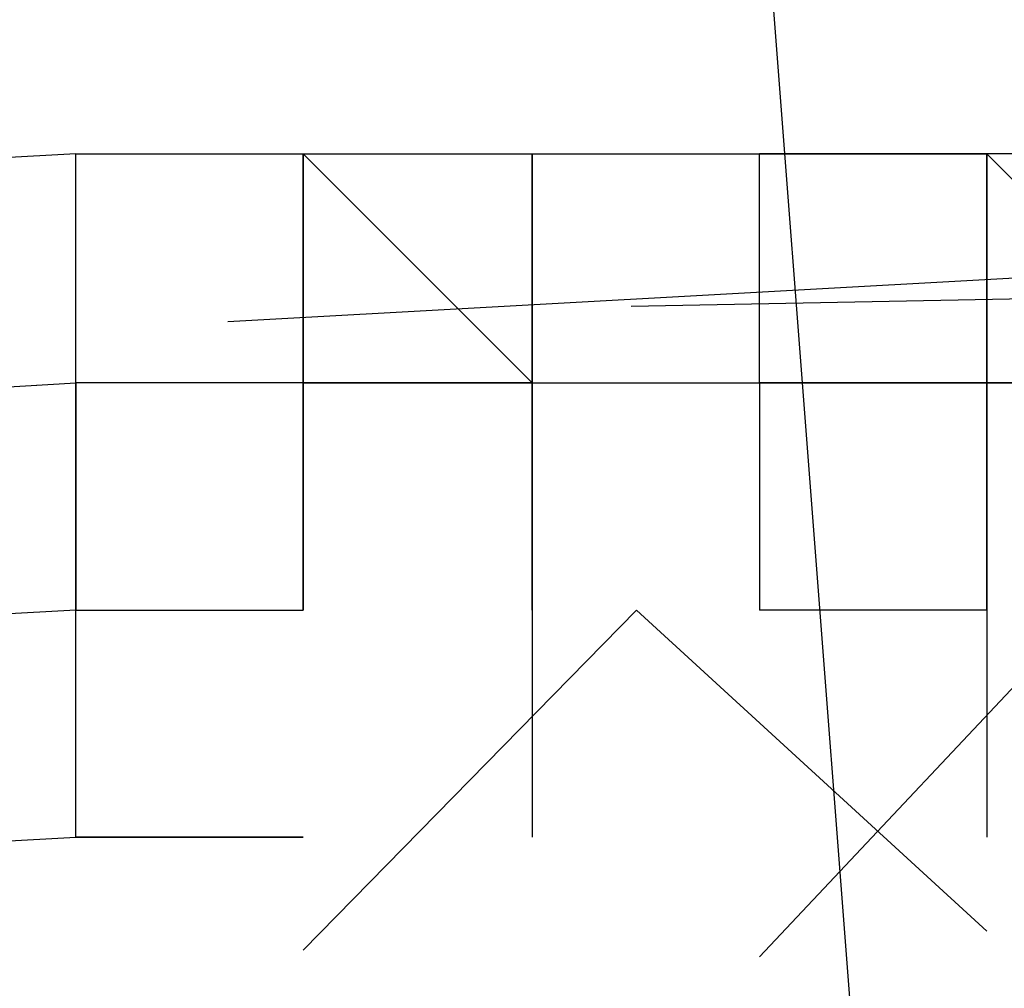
# Model space of a CAD drawing. Header units: feet. Extents: x -79 to 198, y -22 to 181.
# Tile 693 of 982: x 83.5967 to 83.6543, y 154.009 to 154.0657. Entities that reach past the tile are written whole.
import ezdxf

# ---------------------------------------------------------------- set-up
doc = ezdxf.new("R2010")
doc.units = ezdxf.units.FT
doc.layers.add('A-AREA-COMUN', color=252, linetype='CONTINUOUS')
doc.layers.add('A-LINEA', color=7, linetype='CONTINUOUS')

msp = doc.modelspace()

# ---------------------------------------------------------------- linework, layer by layer
at = {"layer": 'A-AREA-COMUN'}
msp.add_lwpolyline([(92.64, 126.5778), (92.64, 127.5733), (96.768, 144.9422), (90.56, 146.3822), (90.432, 147.5733), (90.72, 148.7289), (87.12, 149.6178), (87.12, 150.5778), (87.76, 153.1733), (87.36, 153.2089), (87.36, 153.9733), (83.648, 153.9733), (83.232, 159.3778), (88.608, 159.7689), (95.328, 159.7689), (101.84, 159.2889), (108.128, 158.3822), (115.968, 156.5689), (123.872, 153.9733)], dxfattribs=at)
at = {"layer": 'A-LINEA'}
for p, q in [((83.6, 154.0578), (83.6, 154.0578)), ((83.6, 154.0578), (83.6, 154.0578)), ((83.6, 154.0578), (83.6, 154.0578)), ((83.6, 154.0578), (83.6, 154.0578)), ((83.6, 154.0578), (83.6133, 154.0578)), ((83.6, 154.0578), (83.6, 154.0578)), ((83.6, 154.0578), (83.6, 154.0578)), ((83.6, 154.0578), (83.6, 154.0578)), ((83.6, 154.0578), (83.6, 154.0578)), ((83.6, 154.0578), (83.6133, 154.0578)), ((83.6133, 154.0578), (83.6133, 154.0578)), ((83.6133, 154.0578), (83.6133, 154.0578)), ((83.6133, 154.0578), (83.6133, 154.0578)), ((83.6133, 154.0578), (83.6133, 154.0578)), ((83.6133, 154.0578), (83.6133, 154.0578)), ((83.6133, 154.0444), (83.6133, 154.0578)), ((83.6133, 154.0578), (83.6133, 154.0578)), ((83.6133, 154.0578), (83.6133, 154.0578)), ((83.6133, 154.0578), (83.6133, 154.0578)), ((83.6133, 154.0578), (83.6133, 154.0578)), ((83.6133, 154.0578), (83.6133, 154.0578)), ((83.6133, 154.0578), (83.6133, 154.0444)), ((83.6133, 154.0578), (83.6133, 154.0578)), ((83.6133, 154.0578), (83.6267, 154.0578)), ((83.6133, 154.0578), (83.6133, 154.0444)), ((83.6133, 154.0578), (83.6133, 154.0578)), ((83.6133, 154.0578), (83.6133, 154.0578)), ((83.6133, 154.0578), (83.6133, 154.0444)), ((83.6133, 154.0578), (83.6133, 154.0578)), ((83.6133, 154.0578), (83.6133, 154.0578)), ((83.6133, 154.0578), (83.6133, 154.0578)), ((83.6133, 154.0578), (83.6133, 154.0578)), ((83.6133, 154.0578), (83.6133, 154.0578)), ((83.6133, 154.0578), (83.6133, 154.0578)), ((83.6133, 154.0578), (83.6133, 154.0578)), ((83.6133, 154.0444), (83.6133, 154.0578)), ((83.6133, 154.0578), (83.6133, 154.0578)), ((83.6133, 154.0578), (83.6133, 154.0578)), ((83.6133, 154.0578), (83.6133, 154.0578)), ((83.6133, 154.0578), (83.6133, 154.0578)), ((83.6133, 154.0578), (83.6133, 154.0578)), ((83.6133, 154.0444), (83.6133, 154.0578)), ((83.6133, 154.0578), (83.6133, 154.0578)), ((83.6133, 154.0578), (83.6133, 154.0578)), ((83.6133, 154.0578), (83.6133, 154.0578)), ((83.6133, 154.0578), (83.6133, 154.0578)), ((83.6133, 154.0578), (83.6133, 154.0578)), ((83.6133, 154.0578), (83.6133, 154.0444)), ((83.6133, 154.0578), (83.6133, 154.0578)), ((83.6133, 154.0578), (83.6267, 154.0578)), ((83.6133, 154.0578), (83.6133, 154.0444)), ((83.6133, 154.0578), (83.6133, 154.0578)), ((83.6133, 154.0578), (83.6133, 154.0578)), ((83.6133, 154.0578), (83.6133, 154.0444)), ((83.6133, 154.0578), (83.6133, 154.0578)), ((83.6133, 154.0578), (83.6133, 154.0578)), ((83.6133, 154.0578), (83.6133, 154.0578)), ((83.6133, 154.0578), (83.6133, 154.0578)), ((83.6133, 154.0578), (83.6133, 154.0578)), ((83.6133, 154.0578), (83.6133, 154.0578)), ((83.6133, 154.0578), (83.6133, 154.0578)), ((83.6133, 154.0444), (83.6133, 154.0578)), ((83.6267, 154.0444), (83.6267, 154.0578)), ((83.6267, 154.0578), (83.6267, 154.0578)), ((83.6267, 154.0578), (83.6267, 154.0578)), ((83.6267, 154.0578), (83.6267, 154.0578)), ((83.6267, 154.0578), (83.6267, 154.0578)), ((83.6267, 154.0578), (83.6267, 154.0578)), ((83.6267, 154.0578), (83.6267, 154.0578)), ((83.6267, 154.0578), (83.6267, 154.0578)), ((83.6267, 154.0444), (83.6267, 154.0578)), ((83.6267, 154.0578), (83.6267, 154.0578)), ((83.6267, 154.0578), (83.6267, 154.0578)), ((83.6267, 154.0444), (83.6267, 154.0578)), ((83.6267, 154.0444), (83.6267, 154.0578)), ((83.6267, 154.0578), (83.64, 154.0578)), ((83.6267, 154.0578), (83.6267, 154.0578)), ((83.6267, 154.0578), (83.6267, 154.0578)), ((83.6267, 154.0578), (83.6267, 154.0578)), ((83.6267, 154.0578), (83.6267, 154.0578)), ((83.6267, 154.0578), (83.6267, 154.0578)), ((83.6267, 154.0578), (83.6267, 154.0578)), ((83.6267, 154.0578), (83.6267, 154.0578)), ((83.6267, 154.0578), (83.6267, 154.0578)), ((83.6267, 154.0578), (83.64, 154.0578)), ((83.6267, 154.0578), (83.6267, 154.0578)), ((83.6267, 154.0578), (83.6267, 154.0578)), ((83.6267, 154.0578), (83.6267, 154.0578)), ((83.6267, 154.0578), (83.6267, 154.0578)), ((83.6267, 154.0578), (83.6267, 154.0578)), ((83.6267, 154.0578), (83.6267, 154.0578)), ((83.6267, 154.0578), (83.6267, 154.0578)), ((83.6267, 154.0578), (83.6267, 154.0578)), ((83.6267, 154.0578), (83.6267, 154.0578)), ((83.6267, 154.0578), (83.6267, 154.0578)), ((83.6267, 154.0578), (83.6267, 154.0578)), ((83.6267, 154.0578), (83.6267, 154.0578)), ((83.6267, 154.0578), (83.6267, 154.0444)), ((83.6267, 154.0578), (83.6267, 154.0578)), ((83.6267, 154.0578), (83.6267, 154.0578)), ((83.6267, 154.0578), (83.6267, 154.0578)), ((83.6267, 154.0578), (83.6267, 154.0578)), ((83.6267, 154.0444), (83.6267, 154.0578)), ((83.6267, 154.0578), (83.6267, 154.0578)), ((83.6267, 154.0578), (83.6267, 154.0578)), ((83.6267, 154.0578), (83.6267, 154.0578)), ((83.6267, 154.0578), (83.6267, 154.0578)), ((83.6267, 154.0578), (83.6267, 154.0578)), ((83.6267, 154.0578), (83.6267, 154.0578)), ((83.6267, 154.0578), (83.6267, 154.0578)), ((83.6267, 154.0444), (83.6267, 154.0578)), ((83.6267, 154.0578), (83.6267, 154.0578)), ((83.6267, 154.0578), (83.6267, 154.0578)), ((83.6267, 154.0444), (83.6267, 154.0578)), ((83.6267, 154.0444), (83.6267, 154.0578)), ((83.6267, 154.0578), (83.64, 154.0578)), ((83.6267, 154.0578), (83.6267, 154.0578)), ((83.6267, 154.0578), (83.6267, 154.0578)), ((83.6267, 154.0578), (83.6267, 154.0578)), ((83.6267, 154.0578), (83.6267, 154.0578)), ((83.6267, 154.0578), (83.6267, 154.0578)), ((83.6267, 154.0578), (83.6267, 154.0578)), ((83.6267, 154.0578), (83.6267, 154.0578)), ((83.6267, 154.0578), (83.6267, 154.0578)), ((83.6267, 154.0578), (83.64, 154.0578)), ((83.6267, 154.0578), (83.6267, 154.0578)), ((83.6267, 154.0578), (83.6267, 154.0578)), ((83.6267, 154.0578), (83.6267, 154.0578)), ((83.6267, 154.0578), (83.6267, 154.0578)), ((83.6267, 154.0578), (83.6267, 154.0578)), ((83.6267, 154.0578), (83.6267, 154.0578)), ((83.6267, 154.0578), (83.6267, 154.0578)), ((83.6267, 154.0578), (83.6267, 154.0578)), ((83.6267, 154.0578), (83.6267, 154.0578)), ((83.6267, 154.0578), (83.6267, 154.0578)), ((83.6267, 154.0578), (83.6267, 154.0578)), ((83.6267, 154.0578), (83.6267, 154.0578)), ((83.6267, 154.0578), (83.6267, 154.0444)), ((83.6267, 154.0578), (83.6267, 154.0578)), ((83.6267, 154.0578), (83.6267, 154.0578)), ((83.6267, 154.0578), (83.6267, 154.0578)), ((83.6267, 154.0578), (83.6267, 154.0578)), ((83.64, 154.0444), (83.64, 154.0578)), ((83.64, 154.0578), (83.64, 154.0578)), ((83.64, 154.0578), (83.64, 154.0578)), ((83.64, 154.0578), (83.64, 154.0578)), ((83.6533, 154.0578), (83.64, 154.0578)), ((83.64, 154.0578), (83.64, 154.0578)), ((83.64, 154.0578), (83.64, 154.0578)), ((83.64, 154.0578), (83.64, 154.0578)), ((83.64, 154.0578), (83.64, 154.0578)), ((83.64, 154.0578), (83.64, 154.0578)), ((83.64, 154.0444), (83.64, 154.0578)), ((83.64, 154.0578), (83.64, 154.0578)), ((83.64, 154.0578), (83.64, 154.0578)), ((83.64, 154.0578), (83.64, 154.0578)), ((83.64, 154.0578), (83.64, 154.0578)), ((83.64, 154.0578), (83.64, 154.0578)), ((83.64, 154.0578), (83.64, 154.0578)), ((83.64, 154.0578), (83.64, 154.0578)), ((83.64, 154.0578), (83.6533, 154.0578)), ((83.64, 154.0578), (83.64, 154.0578)), ((83.6533, 154.0578), (83.64, 154.0578)), ((83.64, 154.0444), (83.64, 154.0578)), ((83.64, 154.0578), (83.64, 154.0578)), ((83.64, 154.0578), (83.64, 154.0578)), ((83.64, 154.0578), (83.64, 154.0578)), ((83.6533, 154.0578), (83.64, 154.0578)), ((83.64, 154.0578), (83.64, 154.0578)), ((83.64, 154.0578), (83.64, 154.0578)), ((83.64, 154.0578), (83.64, 154.0578)), ((83.64, 154.0578), (83.64, 154.0578)), ((83.64, 154.0578), (83.64, 154.0578)), ((83.64, 154.0444), (83.64, 154.0578)), ((83.64, 154.0578), (83.64, 154.0578)), ((83.64, 154.0578), (83.64, 154.0578)), ((83.64, 154.0578), (83.64, 154.0578)), ((83.64, 154.0578), (83.64, 154.0578)), ((83.64, 154.0578), (83.64, 154.0578)), ((83.64, 154.0578), (83.64, 154.0578)), ((83.64, 154.0578), (83.64, 154.0578)), ((83.64, 154.0578), (83.6533, 154.0578)), ((83.64, 154.0578), (83.64, 154.0578)), ((83.6533, 154.0578), (83.64, 154.0578)), ((83.6667, 154.0578), (83.6533, 154.0578)), ((83.6533, 154.0578), (83.6533, 154.0578)), ((83.6533, 154.0578), (83.6533, 154.0578)), ((83.6667, 154.0578), (83.6533, 154.0578)), ((83.6533, 154.0578), (83.6533, 154.0578)), ((83.6533, 154.0578), (83.6533, 154.0578)), ((83.6533, 154.0578), (83.6533, 154.0578)), ((83.6533, 154.0578), (83.6533, 154.0578)), ((83.6533, 154.0578), (83.6533, 154.0578)), ((83.6533, 154.0578), (83.6533, 154.0578)), ((83.6533, 154.0578), (83.6533, 154.0578)), ((83.6533, 154.0578), (83.6533, 154.0578)), ((83.6533, 154.0578), (83.6533, 154.0578)), ((83.6533, 154.0578), (83.6533, 154.0578)), ((83.6533, 154.0578), (83.6533, 154.0578)), ((83.6533, 154.0578), (83.6533, 154.0578)), ((83.6533, 154.0578), (83.6533, 154.0578)), ((83.6533, 154.0578), (83.6533, 154.0444)), ((83.6533, 154.0578), (83.6533, 154.0578)), ((83.6533, 154.0578), (83.6533, 154.0578)), ((83.6533, 154.0444), (83.6533, 154.0578)), ((83.6533, 154.0578), (83.6533, 154.0578)), ((83.6533, 154.0578), (83.6533, 154.0578)), ((83.6533, 154.0578), (83.6533, 154.0578)), ((83.6533, 154.0578), (83.6533, 154.0578)), ((83.6533, 154.0444), (83.6533, 154.0578)), ((83.6533, 154.0578), (83.6533, 154.0578)), ((83.6533, 154.0578), (83.6533, 154.0578)), ((83.6533, 154.0578), (83.6533, 154.0578)), ((83.6533, 154.0578), (83.6533, 154.0578)), ((83.6533, 154.0444), (83.6533, 154.0578)), ((83.6533, 154.0578), (83.6533, 154.0578)), ((83.6533, 154.0578), (83.6533, 154.0578)), ((83.6533, 154.0578), (83.6533, 154.0578)), ((83.6533, 154.0578), (83.6533, 154.0578)), ((83.6533, 154.0444), (83.6533, 154.0578)), ((83.6533, 154.0444), (83.6533, 154.0578)), ((83.6533, 154.0578), (83.6533, 154.0578)), ((83.6533, 154.0578), (83.6533, 154.0578)), ((83.6533, 154.0578), (83.6533, 154.0578)), ((83.6533, 154.0578), (83.6533, 154.0578)), ((83.6533, 154.0578), (83.6533, 154.0578)), ((83.6533, 154.0578), (83.6533, 154.0578)), ((83.6667, 154.0578), (83.6533, 154.0578)), ((83.6533, 154.0578), (83.6533, 154.0578)), ((83.6533, 154.0578), (83.6533, 154.0578)), ((83.6667, 154.0578), (83.6533, 154.0578)), ((83.6533, 154.0578), (83.6533, 154.0578)), ((83.6533, 154.0578), (83.6533, 154.0578)), ((83.6533, 154.0578), (83.6533, 154.0578)), ((83.6533, 154.0578), (83.6533, 154.0578)), ((83.6533, 154.0578), (83.6533, 154.0578)), ((83.6533, 154.0578), (83.6533, 154.0578)), ((83.6533, 154.0578), (83.6533, 154.0578)), ((83.6533, 154.0578), (83.6533, 154.0578)), ((83.6533, 154.0578), (83.6533, 154.0578)), ((83.6533, 154.0578), (83.6533, 154.0578)), ((83.6533, 154.0578), (83.6533, 154.0578)), ((83.6533, 154.0578), (83.6533, 154.0578)), ((83.6533, 154.0578), (83.6533, 154.0578)), ((83.6533, 154.0578), (83.6533, 154.0444)), ((83.6533, 154.0578), (83.6533, 154.0578)), ((83.6533, 154.0578), (83.6533, 154.0578)), ((83.6533, 154.0444), (83.6533, 154.0578)), ((83.6533, 154.0578), (83.6533, 154.0578)), ((83.6533, 154.0578), (83.6533, 154.0578)), ((83.6533, 154.0578), (83.6533, 154.0578)), ((83.6533, 154.0578), (83.6533, 154.0578)), ((83.6533, 154.0444), (83.6533, 154.0578)), ((83.6533, 154.0578), (83.6533, 154.0578)), ((83.6533, 154.0578), (83.6533, 154.0578)), ((83.6533, 154.0578), (83.6533, 154.0578)), ((83.6533, 154.0578), (83.6533, 154.0578)), ((83.6533, 154.0444), (83.6533, 154.0578)), ((83.6533, 154.0578), (83.6533, 154.0578)), ((83.6533, 154.0578), (83.6533, 154.0578)), ((83.6533, 154.0578), (83.6533, 154.0578)), ((83.6533, 154.0578), (83.6533, 154.0578)), ((83.6533, 154.0444), (83.6533, 154.0578)), ((83.6533, 154.0444), (83.6533, 154.0578)), ((83.6533, 154.0578), (83.6533, 154.0578)), ((83.6533, 154.0578), (83.6533, 154.0578)), ((83.6533, 154.0578), (83.6533, 154.0578)), ((83.6533, 154.0578), (83.6533, 154.0578)), ((83.6533, 154.0578), (83.6533, 154.0578)), ((83.6533, 154.0578), (83.6533, 154.0578)), ((83.6089, 154.048), (83.6668, 154.0512)), ((83.6089, 154.048), (83.6668, 154.0512)), ((83.6325, 154.0489), (83.6905, 154.05)), ((83.6325, 154.0489), (83.6905, 154.05)), ((83.6, 154.0444), (83.6, 154.0444)), ((83.6, 154.0444), (83.6, 154.0444)), ((83.6, 154.0444), (83.6, 154.0444)), ((83.6, 154.0444), (83.6, 154.0444)), ((83.6, 154.0444), (83.6, 154.0444)), ((83.6, 154.0444), (83.6, 154.0444)), ((83.6, 154.0444), (83.6, 154.0311)), ((83.6, 154.0444), (83.6, 154.0444)), ((83.6133, 154.0444), (83.6, 154.0444)), ((83.6133, 154.0444), (83.6, 154.0444)), ((83.6, 154.0444), (83.6, 154.0444)), ((83.6133, 154.0444), (83.6, 154.0444)), ((83.6, 154.0444), (83.6, 154.0444)), ((83.6, 154.0444), (83.6, 154.0444)), ((83.6, 154.0444), (83.6, 154.0444)), ((83.6, 154.0444), (83.6, 154.0444)), ((83.6, 154.0444), (83.6, 154.0444)), ((83.6, 154.0444), (83.6, 154.0444)), ((83.6, 154.0444), (83.6, 154.0444)), ((83.6, 154.0444), (83.6, 154.0444)), ((83.6, 154.0444), (83.6, 154.0311)), ((83.6, 154.0444), (83.6, 154.0444)), ((83.6133, 154.0444), (83.6, 154.0444)), ((83.6133, 154.0444), (83.6, 154.0444)), ((83.6, 154.0444), (83.6, 154.0444)), ((83.6133, 154.0444), (83.6, 154.0444)), ((83.6, 154.0444), (83.6, 154.0444)), ((83.6, 154.0444), (83.6, 154.0444)), ((83.6133, 154.0444), (83.6133, 154.0444)), ((83.6133, 154.0444), (83.6133, 154.0444)), ((83.6133, 154.0444), (83.6267, 154.0444)), ((83.6133, 154.0444), (83.6267, 154.0444)), ((83.6133, 154.0444), (83.6267, 154.0444)), ((83.6133, 154.0444), (83.6133, 154.0444)), ((83.6133, 154.0444), (83.6133, 154.0444)), ((83.6133, 154.0444), (83.6133, 154.0444)), ((83.6133, 154.0444), (83.6133, 154.0444)), ((83.6133, 154.0444), (83.6133, 154.0444)), ((83.6133, 154.0444), (83.6133, 154.0444)), ((83.6133, 154.0444), (83.6133, 154.0444)), ((83.6133, 154.0444), (83.6133, 154.0444)), ((83.6133, 154.0444), (83.6133, 154.0444)), ((83.6133, 154.0444), (83.6133, 154.0444)), ((83.6133, 154.0444), (83.6133, 154.0444)), ((83.6133, 154.0444), (83.6133, 154.0444)), ((83.6133, 154.0311), (83.6133, 154.0444)), ((83.6133, 154.0444), (83.6133, 154.0444)), ((83.6133, 154.0444), (83.6133, 154.0444)), ((83.6133, 154.0444), (83.6133, 154.0444)), ((83.6133, 154.0444), (83.6133, 154.0444)), ((83.6133, 154.0444), (83.6133, 154.0444)), ((83.6133, 154.0444), (83.6133, 154.0444)), ((83.6133, 154.0444), (83.6133, 154.0444)), ((83.6133, 154.0444), (83.6133, 154.0444)), ((83.6267, 154.0444), (83.6133, 154.0444)), ((83.6133, 154.0444), (83.6133, 154.0311)), ((83.6133, 154.0444), (83.6133, 154.0444)), ((83.6133, 154.0444), (83.6133, 154.0444)), ((83.6133, 154.0444), (83.6133, 154.0444)), ((83.6133, 154.0444), (83.6267, 154.0444)), ((83.6133, 154.0444), (83.6267, 154.0444)), ((83.6133, 154.0444), (83.6267, 154.0444)), ((83.6133, 154.0444), (83.6133, 154.0444)), ((83.6133, 154.0444), (83.6133, 154.0444)), ((83.6133, 154.0444), (83.6133, 154.0444)), ((83.6133, 154.0444), (83.6133, 154.0444)), ((83.6133, 154.0444), (83.6133, 154.0444)), ((83.6133, 154.0444), (83.6133, 154.0444)), ((83.6133, 154.0444), (83.6133, 154.0444)), ((83.6133, 154.0444), (83.6133, 154.0444)), ((83.6133, 154.0444), (83.6133, 154.0444)), ((83.6133, 154.0444), (83.6133, 154.0444)), ((83.6133, 154.0444), (83.6133, 154.0444)), ((83.6133, 154.0444), (83.6133, 154.0444)), ((83.6133, 154.0311), (83.6133, 154.0444)), ((83.6133, 154.0444), (83.6133, 154.0444)), ((83.6133, 154.0444), (83.6133, 154.0444)), ((83.6133, 154.0444), (83.6133, 154.0444)), ((83.6133, 154.0444), (83.6133, 154.0444)), ((83.6133, 154.0444), (83.6133, 154.0444)), ((83.6133, 154.0444), (83.6133, 154.0444)), ((83.6133, 154.0444), (83.6133, 154.0444)), ((83.6133, 154.0444), (83.6133, 154.0444)), ((83.6267, 154.0444), (83.6133, 154.0444)), ((83.6133, 154.0444), (83.6133, 154.0311)), ((83.6133, 154.0444), (83.6133, 154.0444)), ((83.6267, 154.0444), (83.6267, 154.0444)), ((83.6267, 154.0444), (83.6267, 154.0444)), ((83.6267, 154.0444), (83.6267, 154.0444)), ((83.6267, 154.0444), (83.6267, 154.0444)), ((83.6267, 154.0444), (83.6267, 154.0444)), ((83.6267, 154.0444), (83.6267, 154.0444)), ((83.6267, 154.0444), (83.6267, 154.0444)), ((83.6267, 154.0444), (83.6267, 154.0311)), ((83.6267, 154.0444), (83.6267, 154.0444)), ((83.6267, 154.0444), (83.6267, 154.0444)), ((83.6267, 154.0444), (83.6267, 154.0444)), ((83.6267, 154.0444), (83.6267, 154.0444)), ((83.6267, 154.0444), (83.6267, 154.0444)), ((83.6267, 154.0444), (83.6267, 154.0444)), ((83.6267, 154.0444), (83.6267, 154.0444)), ((83.6267, 154.0444), (83.6267, 154.0444)), ((83.6267, 154.0444), (83.6267, 154.0444)), ((83.6267, 154.0444), (83.6267, 154.0311)), ((83.6267, 154.0444), (83.64, 154.0444)), ((83.6267, 154.0444), (83.64, 154.0444)), ((83.6267, 154.0311), (83.6267, 154.0444)), ((83.6267, 154.0444), (83.6267, 154.0444)), ((83.6267, 154.0444), (83.6267, 154.0444)), ((83.6267, 154.0444), (83.6267, 154.0444)), ((83.6267, 154.0444), (83.6267, 154.0444)), ((83.6267, 154.0444), (83.6267, 154.0444)), ((83.6267, 154.0444), (83.6267, 154.0444)), ((83.6267, 154.0444), (83.6267, 154.0444)), ((83.6267, 154.0444), (83.6267, 154.0444)), ((83.6267, 154.0444), (83.64, 154.0444)), ((83.6267, 154.0444), (83.6267, 154.0444)), ((83.6267, 154.0444), (83.64, 154.0444)), ((83.6267, 154.0444), (83.6267, 154.0444)), ((83.6267, 154.0444), (83.6267, 154.0311)), ((83.6267, 154.0444), (83.6267, 154.0444)), ((83.6267, 154.0444), (83.6267, 154.0444)), ((83.6267, 154.0444), (83.6267, 154.0311)), ((83.6267, 154.0444), (83.6267, 154.0444)), ((83.6267, 154.0444), (83.64, 154.0444)), ((83.6267, 154.0444), (83.6267, 154.0444)), ((83.6267, 154.0444), (83.6267, 154.0444)), ((83.6267, 154.0444), (83.6267, 154.0444)), ((83.6267, 154.0444), (83.64, 154.0444)), ((83.6267, 154.0444), (83.6267, 154.0444)), ((83.6267, 154.0444), (83.6267, 154.0444)), ((83.6267, 154.0444), (83.6267, 154.0444)), ((83.6267, 154.0444), (83.6267, 154.0444)), ((83.6267, 154.0444), (83.6267, 154.0444)), ((83.6267, 154.0444), (83.6267, 154.0444)), ((83.6267, 154.0444), (83.6267, 154.0444)), ((83.6267, 154.0444), (83.6267, 154.0444)), ((83.6267, 154.0311), (83.6267, 154.0444)), ((83.6267, 154.0444), (83.6267, 154.0444)), ((83.6267, 154.0444), (83.6267, 154.0444)), ((83.6267, 154.0444), (83.6267, 154.0444)), ((83.6267, 154.0444), (83.6267, 154.0444)), ((83.6267, 154.0444), (83.6267, 154.0444)), ((83.6267, 154.0444), (83.6267, 154.0444)), ((83.6267, 154.0444), (83.6267, 154.0444)), ((83.6267, 154.0444), (83.6267, 154.0311)), ((83.6267, 154.0444), (83.6267, 154.0444)), ((83.6267, 154.0444), (83.6267, 154.0444)), ((83.6267, 154.0444), (83.6267, 154.0444)), ((83.6267, 154.0444), (83.6267, 154.0444)), ((83.6267, 154.0444), (83.6267, 154.0444)), ((83.6267, 154.0444), (83.6267, 154.0444)), ((83.6267, 154.0444), (83.6267, 154.0444)), ((83.6267, 154.0444), (83.6267, 154.0444)), ((83.6267, 154.0444), (83.6267, 154.0444)), ((83.6267, 154.0444), (83.6267, 154.0311)), ((83.6267, 154.0444), (83.64, 154.0444)), ((83.6267, 154.0444), (83.64, 154.0444)), ((83.6267, 154.0311), (83.6267, 154.0444)), ((83.6267, 154.0444), (83.6267, 154.0444)), ((83.6267, 154.0444), (83.6267, 154.0444)), ((83.6267, 154.0444), (83.6267, 154.0444)), ((83.6267, 154.0444), (83.6267, 154.0444)), ((83.6267, 154.0444), (83.6267, 154.0444)), ((83.6267, 154.0444), (83.6267, 154.0444)), ((83.6267, 154.0444), (83.6267, 154.0444)), ((83.6267, 154.0444), (83.6267, 154.0444)), ((83.6267, 154.0444), (83.64, 154.0444)), ((83.6267, 154.0444), (83.6267, 154.0444)), ((83.6267, 154.0444), (83.64, 154.0444)), ((83.6267, 154.0444), (83.6267, 154.0444)), ((83.6267, 154.0444), (83.6267, 154.0311)), ((83.6267, 154.0444), (83.6267, 154.0444)), ((83.6267, 154.0444), (83.6267, 154.0444)), ((83.6267, 154.0444), (83.6267, 154.0311)), ((83.6267, 154.0444), (83.6267, 154.0444)), ((83.6267, 154.0444), (83.64, 154.0444)), ((83.6267, 154.0444), (83.6267, 154.0444)), ((83.6267, 154.0444), (83.6267, 154.0444)), ((83.6267, 154.0444), (83.6267, 154.0444)), ((83.6267, 154.0444), (83.64, 154.0444)), ((83.6267, 154.0444), (83.6267, 154.0444)), ((83.6267, 154.0444), (83.6267, 154.0444)), ((83.6267, 154.0444), (83.6267, 154.0444)), ((83.6267, 154.0444), (83.6267, 154.0444)), ((83.6267, 154.0444), (83.6267, 154.0444)), ((83.6267, 154.0444), (83.6267, 154.0444)), ((83.6267, 154.0444), (83.6267, 154.0444)), ((83.6267, 154.0444), (83.6267, 154.0444)), ((83.6267, 154.0311), (83.6267, 154.0444)), ((83.64, 154.0444), (83.64, 154.0444)), ((83.64, 154.0444), (83.64, 154.0444)), ((83.64, 154.0444), (83.64, 154.0444)), ((83.64, 154.0444), (83.64, 154.0444)), ((83.64, 154.0444), (83.64, 154.0444)), ((83.64, 154.0444), (83.64, 154.0444)), ((83.64, 154.0444), (83.64, 154.0444)), ((83.64, 154.0444), (83.64, 154.0444)), ((83.64, 154.0444), (83.64, 154.0444)), ((83.64, 154.0444), (83.64, 154.0444)), ((83.64, 154.0444), (83.64, 154.0311)), ((83.6533, 154.0444), (83.64, 154.0444)), ((83.64, 154.0444), (83.64, 154.0444)), ((83.64, 154.0444), (83.64, 154.0444)), ((83.64, 154.0444), (83.64, 154.0444)), ((83.6533, 154.0444), (83.64, 154.0444)), ((83.64, 154.0444), (83.64, 154.0444)), ((83.64, 154.0444), (83.64, 154.0444)), ((83.6533, 154.0444), (83.64, 154.0444)), ((83.64, 154.0444), (83.64, 154.0444)), ((83.64, 154.0444), (83.64, 154.0444)), ((83.64, 154.0444), (83.64, 154.0444)), ((83.64, 154.0444), (83.64, 154.0444)), ((83.64, 154.0444), (83.64, 154.0444)), ((83.64, 154.0444), (83.64, 154.0444)), ((83.64, 154.0444), (83.64, 154.0444)), ((83.64, 154.0444), (83.64, 154.0311)), ((83.6533, 154.0444), (83.64, 154.0444)), ((83.64, 154.0444), (83.64, 154.0444)), ((83.64, 154.0444), (83.64, 154.0444)), ((83.64, 154.0444), (83.64, 154.0444)), ((83.64, 154.0444), (83.64, 154.0444)), ((83.64, 154.0444), (83.64, 154.0444)), ((83.64, 154.0444), (83.64, 154.0444)), ((83.64, 154.0444), (83.64, 154.0444)), ((83.64, 154.0444), (83.64, 154.0444)), ((83.64, 154.0444), (83.64, 154.0444)), ((83.64, 154.0444), (83.64, 154.0444)), ((83.64, 154.0444), (83.64, 154.0444)), ((83.64, 154.0444), (83.64, 154.0444)), ((83.64, 154.0444), (83.64, 154.0444)), ((83.64, 154.0444), (83.64, 154.0444)), ((83.64, 154.0444), (83.64, 154.0444)), ((83.64, 154.0444), (83.64, 154.0444)), ((83.64, 154.0444), (83.64, 154.0444)), ((83.64, 154.0444), (83.64, 154.0311)), ((83.64, 154.0444), (83.64, 154.0444)), ((83.64, 154.0444), (83.64, 154.0444)), ((83.64, 154.0444), (83.64, 154.0444)), ((83.64, 154.0444), (83.64, 154.0444)), ((83.64, 154.0444), (83.64, 154.0444)), ((83.64, 154.0444), (83.64, 154.0444)), ((83.64, 154.0444), (83.64, 154.0444)), ((83.64, 154.0444), (83.64, 154.0444)), ((83.64, 154.0444), (83.64, 154.0444)), ((83.64, 154.0444), (83.64, 154.0444)), ((83.64, 154.0444), (83.64, 154.0444)), ((83.64, 154.0444), (83.64, 154.0444)), ((83.64, 154.0444), (83.64, 154.0311)), ((83.64, 154.0444), (83.6533, 154.0444)), ((83.6533, 154.0444), (83.64, 154.0444)), ((83.64, 154.0444), (83.64, 154.0444)), ((83.64, 154.0444), (83.64, 154.0444)), ((83.64, 154.0444), (83.64, 154.0444)), ((83.6533, 154.0444), (83.64, 154.0444)), ((83.64, 154.0444), (83.64, 154.0444)), ((83.64, 154.0444), (83.64, 154.0444)), ((83.64, 154.0444), (83.64, 154.0444)), ((83.64, 154.0444), (83.64, 154.0444)), ((83.64, 154.0444), (83.64, 154.0444)), ((83.64, 154.0444), (83.64, 154.0444)), ((83.64, 154.0444), (83.64, 154.0444)), ((83.64, 154.0444), (83.64, 154.0444)), ((83.64, 154.0444), (83.64, 154.0444)), ((83.64, 154.0444), (83.64, 154.0444)), ((83.64, 154.0444), (83.64, 154.0444)), ((83.64, 154.0444), (83.64, 154.0444)), ((83.64, 154.0444), (83.64, 154.0444)), ((83.64, 154.0444), (83.64, 154.0311)), ((83.6533, 154.0444), (83.64, 154.0444)), ((83.64, 154.0444), (83.64, 154.0444)), ((83.64, 154.0444), (83.64, 154.0444)), ((83.64, 154.0444), (83.64, 154.0444)), ((83.6533, 154.0444), (83.64, 154.0444)), ((83.64, 154.0444), (83.64, 154.0444)), ((83.64, 154.0444), (83.64, 154.0444)), ((83.6533, 154.0444), (83.64, 154.0444)), ((83.64, 154.0444), (83.64, 154.0444)), ((83.64, 154.0444), (83.64, 154.0444)), ((83.64, 154.0444), (83.64, 154.0444)), ((83.64, 154.0444), (83.64, 154.0444)), ((83.64, 154.0444), (83.64, 154.0444)), ((83.64, 154.0444), (83.64, 154.0444)), ((83.64, 154.0444), (83.64, 154.0444)), ((83.64, 154.0444), (83.64, 154.0311)), ((83.6533, 154.0444), (83.64, 154.0444)), ((83.64, 154.0444), (83.64, 154.0444)), ((83.64, 154.0444), (83.64, 154.0444)), ((83.64, 154.0444), (83.64, 154.0444)), ((83.64, 154.0444), (83.64, 154.0444)), ((83.64, 154.0444), (83.64, 154.0444)), ((83.64, 154.0444), (83.64, 154.0444)), ((83.64, 154.0444), (83.64, 154.0444)), ((83.64, 154.0444), (83.64, 154.0444)), ((83.64, 154.0444), (83.64, 154.0444)), ((83.64, 154.0444), (83.64, 154.0444)), ((83.64, 154.0444), (83.64, 154.0444)), ((83.64, 154.0444), (83.64, 154.0444)), ((83.64, 154.0444), (83.64, 154.0444)), ((83.64, 154.0444), (83.64, 154.0444)), ((83.64, 154.0444), (83.64, 154.0444)), ((83.64, 154.0444), (83.64, 154.0444)), ((83.64, 154.0444), (83.64, 154.0444)), ((83.64, 154.0444), (83.64, 154.0311)), ((83.64, 154.0444), (83.64, 154.0444)), ((83.64, 154.0444), (83.64, 154.0444)), ((83.64, 154.0444), (83.64, 154.0444)), ((83.64, 154.0444), (83.64, 154.0444)), ((83.64, 154.0444), (83.64, 154.0444)), ((83.64, 154.0444), (83.64, 154.0444)), ((83.64, 154.0444), (83.64, 154.0444)), ((83.64, 154.0444), (83.64, 154.0444)), ((83.64, 154.0444), (83.64, 154.0444)), ((83.64, 154.0444), (83.64, 154.0444)), ((83.64, 154.0444), (83.64, 154.0444)), ((83.64, 154.0444), (83.64, 154.0444)), ((83.64, 154.0444), (83.64, 154.0311)), ((83.64, 154.0444), (83.6533, 154.0444)), ((83.6533, 154.0444), (83.64, 154.0444)), ((83.64, 154.0444), (83.64, 154.0444)), ((83.64, 154.0444), (83.64, 154.0444)), ((83.64, 154.0444), (83.64, 154.0444)), ((83.6533, 154.0444), (83.64, 154.0444)), ((83.64, 154.0444), (83.64, 154.0444)), ((83.64, 154.0444), (83.64, 154.0444)), ((83.64, 154.0444), (83.64, 154.0444)), ((83.6533, 154.0444), (83.6533, 154.0444)), ((83.6667, 154.0444), (83.6533, 154.0444)), ((83.6533, 154.0444), (83.6533, 154.0444)), ((83.6533, 154.0444), (83.6533, 154.0444)), ((83.6533, 154.0444), (83.6533, 154.0444)), ((83.6667, 154.0444), (83.6533, 154.0444)), ((83.6533, 154.0444), (83.6533, 154.0444)), ((83.6533, 154.0444), (83.6533, 154.0444)), ((83.6533, 154.0444), (83.6533, 154.0444)), ((83.6533, 154.0444), (83.6533, 154.0444)), ((83.6533, 154.0444), (83.6533, 154.0444)), ((83.6533, 154.0444), (83.6533, 154.0444)), ((83.6533, 154.0444), (83.6533, 154.0311)), ((83.6533, 154.0444), (83.6533, 154.0444)), ((83.6533, 154.0444), (83.6533, 154.0444)), ((83.6533, 154.0444), (83.6533, 154.0444)), ((83.6533, 154.0444), (83.6533, 154.0444)), ((83.6533, 154.0444), (83.6533, 154.0311)), ((83.6533, 154.0444), (83.6533, 154.0444)), ((83.6533, 154.0444), (83.6533, 154.0444)), ((83.6533, 154.0444), (83.6533, 154.0444)), ((83.6533, 154.0444), (83.6533, 154.0311)), ((83.6533, 154.0444), (83.6533, 154.0444)), ((83.6533, 154.0444), (83.6533, 154.0444)), ((83.6533, 154.0444), (83.6533, 154.0444)), ((83.6533, 154.0444), (83.6533, 154.0444)), ((83.6533, 154.0444), (83.6533, 154.0444)), ((83.6533, 154.0444), (83.6533, 154.0444)), ((83.6533, 154.0444), (83.6533, 154.0444)), ((83.6533, 154.0444), (83.6533, 154.0444)), ((83.6533, 154.0444), (83.6667, 154.0444)), ((83.6533, 154.0444), (83.6533, 154.0444)), ((83.6533, 154.0444), (83.6533, 154.0444)), ((83.6533, 154.0444), (83.6533, 154.0444)), ((83.6533, 154.0444), (83.6667, 154.0444)), ((83.6533, 154.0444), (83.6533, 154.0444)), ((83.6533, 154.0444), (83.6533, 154.0444)), ((83.6533, 154.0444), (83.6533, 154.0444)), ((83.6533, 154.0444), (83.6533, 154.0444)), ((83.6533, 154.0311), (83.6533, 154.0444)), ((83.6533, 154.0444), (83.6533, 154.0444)), ((83.6533, 154.0444), (83.6533, 154.0444)), ((83.6533, 154.0444), (83.6533, 154.0444)), ((83.6533, 154.0444), (83.6533, 154.0444)), ((83.6533, 154.0444), (83.6533, 154.0444)), ((83.6533, 154.0444), (83.6533, 154.0444)), ((83.6533, 154.0444), (83.6533, 154.0444)), ((83.6533, 154.0444), (83.6533, 154.0444)), ((83.6533, 154.0444), (83.6533, 154.0444)), ((83.6533, 154.0444), (83.6533, 154.0444)), ((83.6533, 154.0444), (83.6533, 154.0444)), ((83.6533, 154.0444), (83.6533, 154.0311)), ((83.6533, 154.0444), (83.6533, 154.0444)), ((83.6667, 154.0444), (83.6533, 154.0444)), ((83.6533, 154.0444), (83.6533, 154.0444)), ((83.6533, 154.0444), (83.6533, 154.0444)), ((83.6533, 154.0444), (83.6533, 154.0444)), ((83.6667, 154.0444), (83.6533, 154.0444)), ((83.6533, 154.0444), (83.6533, 154.0444)), ((83.6533, 154.0444), (83.6533, 154.0444)), ((83.6533, 154.0444), (83.6533, 154.0444)), ((83.6533, 154.0444), (83.6533, 154.0444)), ((83.6533, 154.0444), (83.6533, 154.0444)), ((83.6533, 154.0444), (83.6533, 154.0444)), ((83.6533, 154.0444), (83.6533, 154.0311)), ((83.6533, 154.0444), (83.6533, 154.0444)), ((83.6533, 154.0444), (83.6533, 154.0444)), ((83.6533, 154.0444), (83.6533, 154.0444)), ((83.6533, 154.0444), (83.6533, 154.0444)), ((83.6533, 154.0444), (83.6533, 154.0311)), ((83.6533, 154.0444), (83.6533, 154.0444)), ((83.6533, 154.0444), (83.6533, 154.0444)), ((83.6533, 154.0444), (83.6533, 154.0444)), ((83.6533, 154.0444), (83.6533, 154.0311)), ((83.6533, 154.0444), (83.6533, 154.0444)), ((83.6533, 154.0444), (83.6533, 154.0444)), ((83.6533, 154.0444), (83.6533, 154.0444)), ((83.6533, 154.0444), (83.6533, 154.0444)), ((83.6533, 154.0444), (83.6533, 154.0444)), ((83.6533, 154.0444), (83.6533, 154.0444)), ((83.6533, 154.0444), (83.6533, 154.0444)), ((83.6533, 154.0444), (83.6533, 154.0444)), ((83.6533, 154.0444), (83.6667, 154.0444)), ((83.6533, 154.0444), (83.6533, 154.0444)), ((83.6533, 154.0444), (83.6533, 154.0444)), ((83.6533, 154.0444), (83.6533, 154.0444)), ((83.6533, 154.0444), (83.6667, 154.0444)), ((83.6533, 154.0444), (83.6533, 154.0444)), ((83.6533, 154.0444), (83.6533, 154.0444)), ((83.6533, 154.0444), (83.6533, 154.0444)), ((83.6533, 154.0444), (83.6533, 154.0444)), ((83.6533, 154.0311), (83.6533, 154.0444)), ((83.6533, 154.0444), (83.6533, 154.0444)), ((83.6533, 154.0444), (83.6533, 154.0444)), ((83.6533, 154.0444), (83.6533, 154.0444)), ((83.6533, 154.0444), (83.6533, 154.0444)), ((83.6533, 154.0444), (83.6533, 154.0444)), ((83.6533, 154.0444), (83.6533, 154.0444)), ((83.6533, 154.0444), (83.6533, 154.0444)), ((83.6533, 154.0444), (83.6533, 154.0444)), ((83.6533, 154.0444), (83.6533, 154.0444)), ((83.6533, 154.0444), (83.6533, 154.0444)), ((83.6533, 154.0444), (83.6533, 154.0444)), ((83.6533, 154.0444), (83.6533, 154.0311)), ((83.6, 154.0311), (83.6, 154.0311)), ((83.6, 154.0311), (83.6, 154.0311)), ((83.6, 154.0311), (83.6, 154.0311)), ((83.6, 154.0311), (83.6, 154.0311)), ((83.6, 154.0311), (83.6133, 154.0311)), ((83.6, 154.0311), (83.6, 154.0311)), ((83.6, 154.0311), (83.6, 154.0311)), ((83.6, 154.0311), (83.6133, 154.0311)), ((83.6, 154.0311), (83.6, 154.0311)), ((83.6, 154.0311), (83.6, 154.0311)), ((83.6, 154.0311), (83.6, 154.0311)), ((83.6, 154.0311), (83.6, 154.0311)), ((83.6, 154.0311), (83.6, 154.0311)), ((83.6, 154.0311), (83.6, 154.0311)), ((83.6, 154.0311), (83.6, 154.0311)), ((83.6, 154.0311), (83.6, 154.0311)), ((83.6, 154.0311), (83.6, 154.0311)), ((83.6, 154.0311), (83.6, 154.0311)), ((83.6, 154.0311), (83.6133, 154.0311)), ((83.6, 154.0311), (83.6, 154.0311)), ((83.6, 154.0311), (83.6, 154.0311)), ((83.6, 154.0311), (83.6133, 154.0311)), ((83.6, 154.0311), (83.6, 154.0311)), ((83.6, 154.0311), (83.6, 154.0311)), ((83.6, 154.0311), (83.6, 154.0311)), ((83.6, 154.0311), (83.6, 154.0311)), ((83.6, 154.0311), (83.6, 154.0311)), ((83.6, 154.0311), (83.6, 154.0311)), ((83.6133, 154.0311), (83.6133, 154.0311)), ((83.6133, 154.0311), (83.6133, 154.0311)), ((83.6133, 154.0311), (83.6133, 154.0311)), ((83.6133, 154.0311), (83.6133, 154.0311)), ((83.6133, 154.0311), (83.6133, 154.0311)), ((83.6133, 154.0311), (83.6133, 154.0311)), ((83.6133, 154.0311), (83.6133, 154.0311)), ((83.6133, 154.0311), (83.6133, 154.0311)), ((83.6133, 154.0311), (83.6133, 154.0311)), ((83.6133, 154.0311), (83.6133, 154.0311)), ((83.6133, 154.0311), (83.6133, 154.0311)), ((83.6133, 154.0311), (83.6133, 154.0311)), ((83.6133, 154.0311), (83.6133, 154.0311)), ((83.6133, 154.0311), (83.6133, 154.0311)), ((83.6133, 154.0311), (83.6133, 154.0311)), ((83.6133, 154.0311), (83.6133, 154.0311)), ((83.6133, 154.0311), (83.6133, 154.0311)), ((83.6133, 154.0311), (83.6133, 154.0311)), ((83.6133, 154.0311), (83.6133, 154.0311)), ((83.6133, 154.0311), (83.6133, 154.0311)), ((83.6133, 154.0311), (83.6133, 154.0311)), ((83.6133, 154.0311), (83.6133, 154.0311)), ((83.6133, 154.0311), (83.6133, 154.0311)), ((83.6133, 154.0311), (83.6133, 154.0311)), ((83.6133, 154.0311), (83.6133, 154.0311)), ((83.6133, 154.0311), (83.6133, 154.0311)), ((83.6133, 154.0311), (83.6133, 154.0311)), ((83.6133, 154.0311), (83.6133, 154.0311)), ((83.6133, 154.0311), (83.6133, 154.0311)), ((83.6133, 154.0311), (83.6133, 154.0311)), ((83.6133, 154.0311), (83.6133, 154.0311)), ((83.6133, 154.0311), (83.6133, 154.0311)), ((83.6133, 154.0311), (83.6133, 154.0311)), ((83.6133, 154.0311), (83.6133, 154.0311)), ((83.6133, 154.0311), (83.6133, 154.0311)), ((83.6133, 154.0311), (83.6133, 154.0311)), ((83.6133, 154.0311), (83.6133, 154.0311)), ((83.6133, 154.0311), (83.6133, 154.0311)), ((83.6133, 154.0311), (83.6133, 154.0311)), ((83.6133, 154.0311), (83.6133, 154.0311)), ((83.6267, 154.0311), (83.6267, 154.0311)), ((83.6267, 154.0311), (83.6267, 154.0311)), ((83.6267, 154.0311), (83.6267, 154.0311)), ((83.6267, 154.0311), (83.6267, 154.0311)), ((83.6267, 154.0311), (83.6267, 154.0311)), ((83.6267, 154.0311), (83.6267, 154.0311)), ((83.6267, 154.0311), (83.6267, 154.0311)), ((83.6267, 154.0311), (83.6267, 154.0311)), ((83.6267, 154.0311), (83.6267, 154.0311)), ((83.6267, 154.0311), (83.6267, 154.0311)), ((83.6267, 154.0311), (83.6267, 154.0311)), ((83.6267, 154.0311), (83.6267, 154.0311)), ((83.6267, 154.0311), (83.6267, 154.0311)), ((83.6267, 154.0311), (83.6267, 154.0311)), ((83.6267, 154.0311), (83.6267, 154.0311)), ((83.6267, 154.0311), (83.6267, 154.0311)), ((83.6267, 154.0311), (83.6267, 154.0311)), ((83.6267, 154.0311), (83.6267, 154.0311)), ((83.6267, 154.0311), (83.6267, 154.0311)), ((83.6267, 154.0311), (83.6267, 154.0311)), ((83.6267, 154.0311), (83.6267, 154.0311)), ((83.6267, 154.0311), (83.6267, 154.0311)), ((83.6267, 154.0311), (83.6267, 154.0311)), ((83.6267, 154.0311), (83.6267, 154.0311)), ((83.6267, 154.0311), (83.6267, 154.0311)), ((83.6267, 154.0311), (83.6267, 154.0311)), ((83.6267, 154.0311), (83.6267, 154.0311)), ((83.6267, 154.0311), (83.6267, 154.0311)), ((83.6267, 154.0311), (83.6267, 154.0311)), ((83.6267, 154.0311), (83.6267, 154.0311)), ((83.6267, 154.0311), (83.6267, 154.0311)), ((83.6267, 154.0311), (83.6267, 154.0311)), ((83.6267, 154.0311), (83.6267, 154.0311)), ((83.6267, 154.0311), (83.6267, 154.0311)), ((83.6267, 154.0311), (83.6267, 154.0311)), ((83.6267, 154.0311), (83.6267, 154.0311)), ((83.6267, 154.0311), (83.6267, 154.0311)), ((83.6267, 154.0311), (83.6267, 154.0311)), ((83.64, 154.0311), (83.64, 154.0311)), ((83.6533, 154.0311), (83.64, 154.0311)), ((83.64, 154.0311), (83.64, 154.0311)), ((83.64, 154.0311), (83.64, 154.0311)), ((83.64, 154.0311), (83.64, 154.0311)), ((83.64, 154.0311), (83.64, 154.0311)), ((83.64, 154.0311), (83.64, 154.0311)), ((83.64, 154.0311), (83.64, 154.0311)), ((83.64, 154.0311), (83.64, 154.0311)), ((83.64, 154.0311), (83.64, 154.0311)), ((83.64, 154.0311), (83.64, 154.0311)), ((83.64, 154.0311), (83.64, 154.0311)), ((83.64, 154.0311), (83.64, 154.0311)), ((83.64, 154.0311), (83.64, 154.0311)), ((83.64, 154.0311), (83.64, 154.0311)), ((83.64, 154.0311), (83.64, 154.0311)), ((83.64, 154.0311), (83.64, 154.0311)), ((83.6533, 154.0311), (83.64, 154.0311)), ((83.64, 154.0311), (83.64, 154.0311)), ((83.64, 154.0311), (83.64, 154.0311)), ((83.64, 154.0311), (83.64, 154.0311)), ((83.64, 154.0311), (83.64, 154.0311)), ((83.64, 154.0311), (83.64, 154.0311)), ((83.64, 154.0311), (83.64, 154.0311)), ((83.64, 154.0311), (83.64, 154.0311)), ((83.64, 154.0311), (83.64, 154.0311)), ((83.64, 154.0311), (83.64, 154.0311)), ((83.64, 154.0311), (83.64, 154.0311)), ((83.64, 154.0311), (83.64, 154.0311)), ((83.64, 154.0311), (83.64, 154.0311)), ((83.64, 154.0311), (83.64, 154.0311)), ((83.64, 154.0311), (83.64, 154.0311)), ((83.6533, 154.0311), (83.6533, 154.0311)), ((83.6533, 154.0311), (83.6533, 154.0311)), ((83.6533, 154.0311), (83.6533, 154.0311)), ((83.6533, 154.0311), (83.6533, 154.0311)), ((83.6533, 154.0311), (83.6533, 154.0311)), ((83.6533, 154.0311), (83.6533, 154.0311)), ((83.6533, 154.0311), (83.6533, 154.0311)), ((83.6533, 154.0311), (83.6533, 154.0311)), ((83.6533, 154.0311), (83.6533, 154.0311)), ((83.6533, 154.0311), (83.6533, 154.0311)), ((83.6533, 154.0311), (83.6533, 154.0311)), ((83.6533, 154.0311), (83.6533, 154.0311)), ((83.6533, 154.0311), (83.6533, 154.0311)), ((83.6533, 154.0311), (83.6533, 154.0311)), ((83.6533, 154.0311), (83.6533, 154.0311)), ((83.6533, 154.0311), (83.6533, 154.0311)), ((83.6533, 154.0311), (83.6533, 154.0311)), ((83.6533, 154.0311), (83.6533, 154.0311)), ((83.6533, 154.0311), (83.6533, 154.0311)), ((83.6533, 154.0311), (83.6533, 154.0311)), ((83.6, 154.0178), (83.6, 154.0178)), ((83.6, 154.0178), (83.6, 154.0178)), ((83.6, 154.0178), (83.6133, 154.0178)), ((83.6, 154.0178), (83.6133, 154.0178)), ((83.6, 154.0178), (83.6133, 154.0178)), ((83.6, 154.0178), (83.6, 154.0178)), ((83.6133, 154.0178), (83.6, 154.0178)), ((83.6, 154.0178), (83.6, 154.0178)), ((83.6, 154.0178), (83.6, 154.0178)), ((83.6, 154.0178), (83.6133, 154.0178)), ((83.6, 154.0178), (83.6133, 154.0178)), ((83.6, 154.0178), (83.6133, 154.0178)), ((83.6, 154.0178), (83.6, 154.0178)), ((83.6133, 154.0178), (83.6, 154.0178)), ((83.6133, 154.0178), (83.6133, 154.0178)), ((83.6133, 154.0178), (83.6133, 154.0178)), ((83.6267, 154.0178), (83.6267, 154.0178)), ((83.6267, 154.0178), (83.6267, 154.0178)), ((83.6267, 154.0178), (83.6267, 154.0178)), ((83.6267, 154.0178), (83.6267, 154.0178)), ((83.6267, 154.0178), (83.6267, 154.0178)), ((83.6267, 154.0178), (83.6267, 154.0178)), ((83.6267, 154.0178), (83.6267, 154.0178)), ((83.6267, 154.0178), (83.6267, 154.0178)), ((83.6267, 154.0178), (83.6267, 154.0178)), ((83.6267, 154.0178), (83.6267, 154.0178)), ((83.6267, 154.0178), (83.6267, 154.0178)), ((83.6267, 154.0178), (83.6267, 154.0178)), ((83.6267, 154.0178), (83.6267, 154.0178)), ((83.6267, 154.0178), (83.6267, 154.0178)), ((83.6533, 154.0178), (83.6533, 154.0178)), ((83.6533, 154.0178), (83.6533, 154.0178)), ((83.6533, 154.0178), (83.6533, 154.0178)), ((83.6533, 154.0178), (83.6533, 154.0178)), ((83.6533, 154.0178), (83.6533, 154.0178)), ((83.6533, 154.0178), (83.6533, 154.0178)), ((83.6533, 154.0178), (83.6533, 154.0178)), ((83.6533, 154.0178), (83.6533, 154.0178)), ((83.6533, 154.0178), (83.6533, 154.0178)), ((83.6533, 154.0178), (83.6533, 154.0178)), ((83.6533, 154.0178), (83.6533, 154.0178)), ((83.6533, 154.0178), (83.6533, 154.0178)), ((83.6533, 154.0178), (83.6533, 154.0178)), ((83.6533, 154.0178), (83.6533, 154.0178))]:
    msp.add_line(p, q, dxfattribs=at)
for points in [[(83.6, 154.0578), (79.6667, 153.8444), (79.6667, 153.8178), (83.6, 154.0444), (83.6, 154.0578)], [(83.6, 154.0578), (79.6667, 153.8444), (79.6667, 153.8178), (83.6, 154.0444), (83.6, 154.0578)], [(83.6, 154.0178), (83.6, 154.0311), (83.6, 154.0444), (83.6, 154.0578)], [(83.6, 154.0178), (83.6, 154.0311), (83.6, 154.0444), (83.6, 154.0578)], [(83.6267, 154.0444), (83.6267, 154.0444), (83.6133, 154.0578)], [(83.6267, 154.0444), (83.6267, 154.0444), (83.6133, 154.0578)], [(83.6267, 154.0578), (83.6267, 154.0444), (83.6267, 154.0311), (83.6267, 154.0178)], [(83.6267, 154.0444), (83.6267, 154.0444), (83.6267, 154.0578)], [(83.6267, 154.0578), (83.6267, 154.0444), (83.6267, 154.0311), (83.6267, 154.0178)], [(83.6267, 154.0444), (83.6267, 154.0444), (83.6267, 154.0578)], [(83.6533, 154.0444), (83.6533, 154.0578), (83.64, 154.0578)], [(83.6533, 154.0444), (83.6533, 154.0578), (83.64, 154.0578)], [(83.6533, 154.0578), (83.6533, 154.0444), (83.6533, 154.0578)], [(83.6667, 154.0311), (83.6667, 154.0311), (83.6667, 154.0444), (83.6533, 154.0578)], [(83.6533, 154.0578), (83.6533, 154.0444), (83.6533, 154.0311), (83.6533, 154.0178)], [(83.6533, 154.0578), (83.6533, 154.0444), (83.6533, 154.0578)], [(83.6667, 154.0311), (83.6667, 154.0311), (83.6667, 154.0444), (83.6533, 154.0578)], [(83.6533, 154.0578), (83.6533, 154.0444), (83.6533, 154.0311), (83.6533, 154.0178)], [(83.6, 154.0311), (79.6667, 153.8178), (79.6667, 153.8044), (83.6, 154.0178), (83.6, 154.0311)], [(83.6, 154.0311), (79.6667, 153.8178), (79.6667, 153.8044), (83.6, 154.0178), (83.6, 154.0311)], [(83.6533, 154.0123), (83.6328, 154.0311), (83.6133, 154.0112)], [(83.6533, 154.0123), (83.6328, 154.0311), (83.6133, 154.0112)], [(83.6799, 154.0127), (83.6591, 154.0311), (83.64, 154.0108)], [(83.6799, 154.0127), (83.6591, 154.0311), (83.64, 154.0108)]]:
    msp.add_lwpolyline(points, dxfattribs=at)

doc.saveas('drawing.dxf')
